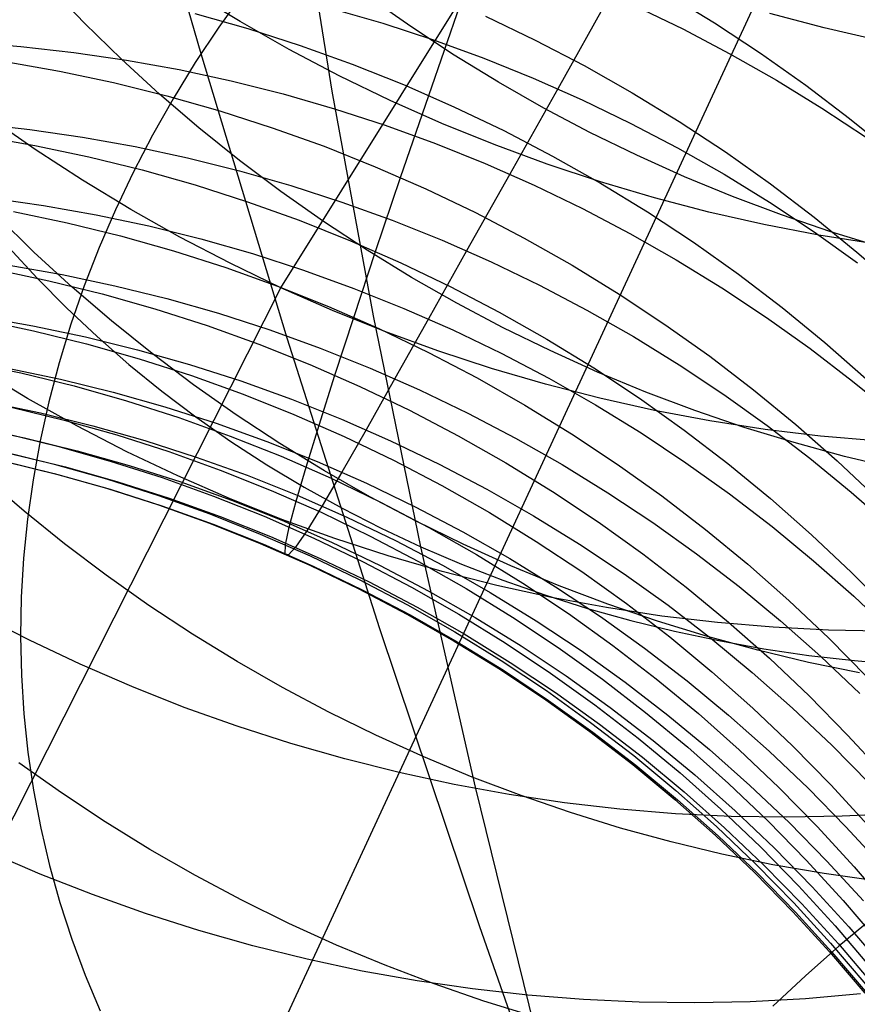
# Model space of a CAD drawing. Header units: millimetres. Extents: x 119 to 175.9, y -203.1 to -153.8.
# Tile 312 of 377: x 159.8 to 160.4, y -162.6 to -161.9. Entities that reach past the tile are written whole.
import ezdxf

# ---------------------------------------------------------------- set-up
doc = ezdxf.new("R2010")
doc.units = ezdxf.units.MM
doc.header["$MEASUREMENT"] = 0
doc.layers.add('Layer 01', color=5, linetype='Continuous', true_color=0x0000ff)

msp = doc.modelspace()

# ---------------------------------------------------------------- linework, layer by layer
at = {"layer": 'Layer 01'}
for p, q in [((159.96646, -162.07378, 45.38349), (160.22055, -161.66618, 46.65215)), ((159.90787, -161.90216, 23.43795), (159.84979, -161.6982, 23.1213)), ((160.38878, -161.70367, 24.88089), (159.75253, -163.07921, 28.13188)), ((160.004, -161.9296, 20.84122), (159.97842, -161.76954, 20.53105)), ((159.82248, -161.87984, 25.93765), (159.79634, -161.85261, 25.94422)), ((159.93646, -161.87863, 45.80619), (159.90107, -161.85702, 45.80607)), ((159.93913, -161.85703, 23.46152), (159.92089, -161.88266, 23.44823)), ((160.06156, -161.88227, 25.5739), (160.0304, -161.86036, 25.57732)), ((160.20801, -161.85886, 31.01931), (160.16943, -161.92783, 31.30787)), ((160.24973, -161.85838, 38.98758), (160.2843, -161.87949, 38.98961)), ((160.00358, -161.86889, 31.30009), (160.04115, -161.8798, 31.30242)), ((160.07484, -161.93273, 38.33949), (160.0979, -161.86641, 38.66037)), ((160.22582, -161.86694, 31.01977), (160.26104, -161.88399, 31.02042)), ((159.90321, -161.87267, 38.33926), (159.94212, -161.88373, 38.33882)), ((159.97253, -161.89908, 45.8058), (159.93646, -161.87863, 45.80619)), ((160.11638, -161.8747, 38.66076), (160.15289, -161.8922, 38.66177)), ((160.2843, -161.87949, 38.98961), (160.31813, -161.90174, 38.99198)), ((160.36472, -161.88315, 46.20479), (160.32485, -161.8726, 46.20962)), ((159.84955, -161.90626, 25.9316), (159.82248, -161.87984, 25.93765)), ((159.92089, -161.88266, 23.44823), (159.90365, -161.90872, 23.43446)), ((159.94212, -161.88373, 38.33882), (159.98062, -161.89612, 38.33866)), ((160.04115, -161.8798, 31.30242), (160.07835, -161.89197, 31.30441)), ((160.09344, -161.9032, 25.57103), (160.06156, -161.88227, 25.5739)), ((160.26104, -161.88399, 31.02042), (160.29567, -161.9022, 31.02068)), ((160.40486, -161.89237, 46.19946), (160.36472, -161.88315, 46.20479)), ((159.73679, -161.89381, 31.57687), (159.77573, -161.89681, 31.58071)), ((160.07835, -161.89197, 31.30441), (160.11513, -161.90539, 31.30605)), ((160.15289, -161.8922, 38.66177), (160.18878, -161.91092, 38.66309)), ((159.77573, -161.89681, 31.58071), (159.81458, -161.90115, 31.58427)), ((159.81458, -161.90115, 31.58427), (159.85327, -161.90681, 31.58754)), ((160.00924, -161.91835, 45.80489), (159.97253, -161.89908, 45.8058)), ((159.98062, -161.89612, 38.33866), (160.01868, -161.9098, 38.33878)), ((159.76431, -161.90796, 38.02142), (159.80407, -161.91496, 38.0203)), ((159.87752, -161.93184, 25.92606), (159.84955, -161.90626, 25.9316)), ((159.85327, -161.90681, 31.58754), (159.89178, -161.91379, 31.59052)), ((159.97093, -162.1108, 23.75057), (159.90787, -161.90216, 23.43795)), ((160.126, -161.92313, 25.5687), (160.09344, -161.9032, 25.57103)), ((160.11513, -161.90539, 31.30605), (160.15145, -161.92005, 31.30735)), ((160.29567, -161.9022, 31.02068), (160.32967, -161.92156, 31.02056)), ((160.31813, -161.90174, 38.99198), (160.35116, -161.92511, 38.99466)), ((159.80407, -161.91496, 38.0203), (159.84358, -161.92331, 38.01943)), ((159.90365, -161.90872, 23.43446), (159.88743, -161.93518, 23.42024)), ((159.89178, -161.91379, 31.59052), (159.93005, -161.92207, 31.59321)), ((160.01868, -161.9098, 38.33878), (160.05626, -161.92477, 38.33919)), ((160.18878, -161.91092, 38.66309), (160.22401, -161.93084, 38.6647)), ((159.93005, -161.92207, 31.59321), (159.96803, -161.93166, 31.59559)), ((160.04655, -161.93641, 45.80347), (160.00924, -161.91835, 45.80489)), ((160.15145, -161.92005, 31.30735), (160.18727, -161.93592, 31.30831)), ((160.32967, -161.92156, 31.02056), (160.36302, -161.94204, 31.02005)), ((159.84358, -161.92331, 38.01943), (159.88279, -161.93302, 38.01882)), ((160.03421, -162.09435, 21.1485), (160.004, -161.9296, 20.84122)), ((160.05626, -161.92477, 38.33919), (160.09329, -161.94101, 38.33987)), ((160.15919, -161.94204, 25.56692), (160.126, -161.92313, 25.5687)), ((160.16943, -161.92783, 31.30787), (160.13422, -161.9905, 31.60257)), ((160.35116, -161.92511, 38.99466), (160.38337, -161.94958, 38.99766)), ((159.88743, -161.93518, 23.42024), (159.87224, -161.96201, 23.40557)), ((159.90636, -161.95657, 25.92105), (159.87752, -161.93184, 25.92606)), ((159.88279, -161.93302, 38.01882), (159.92164, -161.94405, 38.01846)), ((159.96803, -161.93166, 31.59559), (160.00568, -161.94253, 31.59768)), ((160.0844, -161.95324, 45.80154), (160.04655, -161.93641, 45.80347)), ((160.05419, -161.99298, 38.01918), (160.07484, -161.93273, 38.33949)), ((160.18727, -161.93592, 31.30831), (160.22254, -161.95298, 31.30891)), ((160.22401, -161.93084, 38.6647), (160.25852, -161.95195, 38.66662)), ((159.92164, -161.94405, 38.01846), (159.9601, -161.95641, 38.01835)), ((160.00568, -161.94253, 31.59768), (160.04296, -161.95467, 31.59946)), ((160.09329, -161.94101, 38.33987), (160.12975, -161.9585, 38.34083)), ((160.19299, -161.95989, 25.56569), (160.15919, -161.94204, 25.56692)), ((160.36302, -161.94204, 31.02005), (160.39565, -161.96362, 31.01916)), ((159.78621, -161.97241, 45.38357), (159.75228, -161.94872, 45.38204)), ((160.38337, -161.94958, 38.99766), (160.41471, -161.97511, 39.00097)), ((159.74327, -161.95345, 31.88591), (159.78222, -161.95771, 31.88902)), ((159.78222, -161.95771, 31.88902), (159.82102, -161.96329, 31.89188)), ((159.93602, -161.9804, 25.91658), (159.90636, -161.95657, 25.92105)), ((159.9601, -161.95641, 38.01835), (159.99811, -161.97007, 38.01849)), ((160.04296, -161.95467, 31.59946), (160.07982, -161.96807, 31.60094)), ((160.12275, -161.96882, 45.7991), (160.0844, -161.95324, 45.80154)), ((160.12975, -161.9585, 38.34083), (160.16559, -161.97721, 38.34207)), ((160.22254, -161.95298, 31.30891), (160.25722, -161.97122, 31.30917)), ((160.25852, -161.95195, 38.66662), (160.29229, -161.9742, 38.66884)), ((159.74636, -161.9624, 37.69993), (159.78608, -161.96937, 37.69897)), ((159.82102, -161.96329, 31.89188), (159.85962, -161.97021, 31.89448)), ((159.87224, -161.96201, 23.40557), (159.8581, -161.98918, 23.39047)), ((160.22735, -161.97668, 25.56501), (160.19299, -161.95989, 25.56569)), ((159.78608, -161.96937, 37.69897), (159.82554, -161.97769, 37.69823)), ((159.8209, -161.995, 45.38458), (159.78621, -161.97241, 45.38357)), ((159.85962, -161.97021, 31.89448), (159.89798, -161.97844, 31.89683)), ((159.99811, -161.97007, 38.01849), (160.03563, -161.98502, 38.01889)), ((160.07982, -161.96807, 31.60094), (160.11621, -161.98272, 31.6021)), ((160.16156, -161.98314, 45.79615), (160.12275, -161.96882, 45.7991)), ((160.25722, -161.97122, 31.30917), (160.29128, -161.99062, 31.30908)), ((159.82554, -161.97769, 37.69823), (159.8647, -161.98736, 37.69772)), ((159.89798, -161.97844, 31.89683), (159.93606, -161.98798, 31.89891)), ((159.96647, -162.00331, 25.91264), (159.93602, -161.9804, 25.91658)), ((160.16559, -161.97721, 38.34207), (160.20076, -161.99713, 38.34358)), ((160.26222, -161.99238, 25.56489), (160.22735, -161.97668, 25.56501)), ((160.29229, -161.9742, 38.66884), (160.32527, -161.99758, 38.67135)), ((159.8647, -161.98736, 37.69772), (159.90351, -161.99837, 37.69743)), ((160.03563, -161.98502, 38.01889), (160.07262, -162.00124, 38.01954)), ((160.11621, -161.98272, 31.6021), (160.15209, -161.99859, 31.60296)), ((160.20077, -161.99617, 45.7927), (160.16156, -161.98314, 45.79615)), ((159.85631, -162.01646, 45.38507), (159.8209, -161.995, 45.38458)), ((159.8581, -161.98918, 23.39047), (159.84503, -162.01665, 23.37497)), ((159.93606, -161.98798, 31.89891), (159.9738, -161.99882, 31.90073)), ((160.03588, -162.04722, 37.6982), (160.05419, -161.99298, 38.01918)), ((160.13422, -161.9905, 31.60257), (160.10259, -162.04674, 31.905)), ((160.29757, -162.00697, 25.56532), (160.26222, -161.99238, 25.56489)), ((160.29128, -161.99062, 31.30908), (160.32466, -162.01114, 31.30864)), ((159.90351, -161.99837, 37.69743), (159.94191, -162.01071, 37.69737)), ((159.9738, -161.99882, 31.90073), (160.01115, -162.01093, 31.90229)), ((160.07262, -162.00124, 38.01954), (160.10902, -162.01872, 38.02044)), ((160.15209, -161.99859, 31.60296), (160.18742, -162.01567, 31.60351)), ((160.20076, -161.99713, 38.34358), (160.23522, -162.01823, 38.34537)), ((160.24035, -162.0079, 45.78875), (160.20077, -161.99617, 45.7927)), ((160.32527, -161.99758, 38.67135), (160.35742, -162.02205, 38.67416)), ((159.75348, -162.00791, 32.20428), (159.79238, -162.01343, 32.20674)), ((159.99768, -162.02527, 25.90925), (159.96647, -162.00331, 25.91264)), ((160.28025, -162.01831, 45.7843), (160.24035, -162.0079, 45.78875)), ((160.33336, -162.02043, 25.5663), (160.29757, -162.00697, 25.56532)), ((159.79238, -162.01343, 32.20674), (159.83108, -162.0203, 32.20897)), ((159.84503, -162.01665, 23.37497), (159.83305, -162.0444, 23.35909)), ((159.89241, -162.03676, 45.38506), (159.85631, -162.01646, 45.38507)), ((159.94191, -162.01071, 37.69737), (159.97987, -162.02435, 37.69753)), ((160.01115, -162.01093, 31.90229), (160.04809, -162.02432, 31.90357)), ((160.18742, -162.01567, 31.60351), (160.22216, -162.03393, 31.60375)), ((160.32466, -162.01114, 31.30864), (160.35733, -162.03277, 31.30785)), ((159.78536, -162.04762, 26.26228), (159.75824, -162.02114, 26.26831)), ((159.77038, -162.01784, 37.37578), (159.8098, -162.02613, 37.37517)), ((159.83108, -162.0203, 32.20897), (159.86953, -162.02849, 32.21099)), ((160.10902, -162.01872, 38.02044), (160.1448, -162.03742, 38.02159)), ((160.23522, -162.01823, 38.34537), (160.26893, -162.04048, 38.34743)), ((160.32041, -162.02739, 45.77937), (160.28025, -162.01831, 45.7843)), ((160.36953, -162.03275, 25.56784), (160.33336, -162.02043, 25.5663)), ((160.35742, -162.02205, 38.67416), (160.3887, -162.04759, 38.67726)), ((159.8098, -162.02613, 37.37517), (159.8489, -162.03578, 37.37475)), ((159.86953, -162.02849, 32.21099), (159.90769, -162.03799, 32.21277)), ((159.97987, -162.02435, 37.69753), (160.01734, -162.03928, 37.69792)), ((160.0296, -162.04625, 25.9064), (159.99768, -162.02527, 25.90925)), ((160.04809, -162.02432, 31.90357), (160.08455, -162.03896, 31.90459)), ((160.36078, -162.03514, 45.77396), (160.32041, -162.02739, 45.77937)), ((159.8489, -162.03578, 37.37475), (159.88766, -162.04676, 37.37454)), ((159.92914, -162.05587, 45.38453), (159.89241, -162.03676, 45.38506)), ((159.90769, -162.03799, 32.21277), (159.94551, -162.0488, 32.21433)), ((160.1448, -162.03742, 38.02159), (160.17992, -162.05733, 38.02299)), ((160.22216, -162.03393, 31.60375), (160.25626, -162.05336, 31.60368)), ((160.35733, -162.03277, 31.30785), (160.38924, -162.05548, 31.30672)), ((160.40133, -162.04154, 45.76807), (160.36078, -162.03514, 45.77396)), ((160.40605, -162.04391, 25.56993), (160.36953, -162.03275, 25.56784)), ((159.76705, -162.04417, 21.6143), (159.78765, -162.0667, 21.599)), ((159.83305, -162.0444, 23.35909), (159.82217, -162.07239, 23.34283)), ((160.01734, -162.03928, 37.69792), (160.05428, -162.05548, 37.69853)), ((160.08455, -162.03896, 31.90459), (160.1205, -162.05483, 31.90534)), ((160.26893, -162.04048, 38.34743), (160.30185, -162.06387, 38.34976)), ((159.81336, -162.07327, 26.25678), (159.78536, -162.04762, 26.26228)), ((159.88766, -162.04676, 37.37454), (159.92601, -162.05907, 37.37452)), ((159.94551, -162.0488, 32.21433), (159.98294, -162.0609, 32.21566)), ((160.01985, -162.09554, 37.37533), (160.03588, -162.04722, 37.6982)), ((160.06221, -162.06623, 25.90411), (160.0296, -162.04625, 25.9064)), ((160.10259, -162.04674, 31.905), (160.07456, -162.0967, 32.21798)), ((160.3887, -162.04759, 38.67726), (160.41907, -162.07417, 38.68064)), ((159.76725, -162.05731, 32.53233), (159.80603, -162.06414, 32.53423)), ((159.92601, -162.05907, 37.37452), (159.96392, -162.07269, 37.37469)), ((159.96646, -162.07378, 45.38349), (159.92914, -162.05587, 45.38453)), ((160.05428, -162.05548, 37.69853), (160.09063, -162.07294, 37.69937)), ((160.1205, -162.05483, 31.90534), (160.15589, -162.07192, 31.90581)), ((160.17992, -162.05733, 38.02299), (160.21433, -162.07843, 38.02464)), ((160.25626, -162.05336, 31.60368), (160.28968, -162.07393, 31.6033)), ((159.75692, -162.06042, 37.04949), (159.79628, -162.06869, 37.049)), ((159.78765, -162.0667, 21.599), (159.80917, -162.08854, 21.58398)), ((159.80603, -162.06414, 32.53423), (159.84457, -162.0723, 32.53594)), ((159.98294, -162.0609, 32.21566), (160.01995, -162.07428, 32.21676)), ((160.09546, -162.08519, 25.90237), (160.06221, -162.06623, 25.90411)), ((160.30185, -162.06387, 38.34976), (160.33394, -162.08835, 38.35236)), ((159.68847, -162.62394, 43.73653), (159.96646, -162.07378, 45.38349)), ((159.79628, -162.06869, 37.049), (159.83534, -162.07831, 37.04868)), ((159.82217, -162.07239, 23.34283), (159.81241, -162.10058, 23.32623)), ((159.84224, -162.09806, 26.25181), (159.81336, -162.07327, 26.25678)), ((159.84457, -162.0723, 32.53594), (159.88281, -162.08178, 32.53746)), ((159.96392, -162.07269, 37.37469), (160.00134, -162.0876, 37.37507)), ((160.00433, -162.09047, 45.38193), (159.96646, -162.07378, 45.38349)), ((160.01995, -162.07428, 32.21676), (160.05648, -162.08891, 32.21763)), ((160.09063, -162.07294, 37.69937), (160.12636, -162.09164, 37.70043)), ((160.15589, -162.07192, 31.90581), (160.19068, -162.09021, 31.90602)), ((160.28968, -162.07393, 31.6033), (160.32239, -162.09561, 31.6026)), ((159.83534, -162.07831, 37.04868), (159.87404, -162.08927, 37.04853)), ((159.88281, -162.08178, 32.53746), (159.92071, -162.09257, 32.53879)), ((160.21433, -162.07843, 38.02464), (160.24798, -162.10068, 38.02654)), ((159.80917, -162.08854, 21.58398), (159.83159, -162.10966, 21.56925)), ((160.00134, -162.0876, 37.37507), (160.03822, -162.10379, 37.37564)), ((160.05648, -162.08891, 32.21763), (160.0925, -162.10479, 32.21827)), ((160.1293, -162.1031, 25.90118), (160.09546, -162.08519, 25.90237)), ((160.33394, -162.08835, 38.35236), (160.36517, -162.1139, 38.35522)), ((159.74558, -162.09485, 32.86716), (159.78445, -162.10165, 32.86875)), ((159.87404, -162.08927, 37.04853), (159.91234, -162.10156, 37.04855)), ((159.92071, -162.09257, 32.53879), (159.95821, -162.10466, 32.53992)), ((160.04271, -162.1059, 45.37987), (160.00433, -162.09047, 45.38193)), ((160.00605, -162.13798, 37.04933), (160.01985, -162.09554, 37.37533)), ((160.06903, -162.26372, 21.45277), (160.03421, -162.09435, 21.1485)), ((160.12636, -162.09164, 37.70043), (160.16142, -162.11154, 37.70171)), ((160.19068, -162.09021, 31.90602), (160.22483, -162.10966, 31.90595)), ((160.32239, -162.09561, 31.6026), (160.35434, -162.11839, 31.6016)), ((159.74564, -162.09715, 36.71903), (159.78496, -162.10539, 36.71866)), ((159.78445, -162.10165, 32.86875), (159.82306, -162.10979, 32.87019)), ((159.81241, -162.10058, 23.32623), (159.80377, -162.12894, 23.30929)), ((159.87194, -162.12195, 26.24738), (159.84224, -162.09806, 26.25181)), ((159.91234, -162.10156, 37.04855), (159.9502, -162.11516, 37.04873)), ((160.07456, -162.0967, 32.21798), (160.05, -162.14047, 32.54189)), ((160.16371, -162.11993, 25.90056), (160.1293, -162.1031, 25.90118)), ((160.24798, -162.10068, 38.02654), (160.28085, -162.12407, 38.02868)), ((159.78496, -162.10539, 36.71866), (159.82396, -162.11499, 36.71843)), ((159.82306, -162.10979, 32.87019), (159.86137, -162.11926, 32.87147)), ((159.83159, -162.10966, 21.56925), (159.85489, -162.13004, 21.55483)), ((159.95821, -162.10466, 32.53992), (159.99529, -162.11804, 32.54086)), ((160.03822, -162.10379, 37.37564), (160.07452, -162.12124, 37.3764)), ((160.08153, -162.12007, 45.3773), (160.04271, -162.1059, 45.37987)), ((160.0925, -162.10479, 32.21827), (160.12795, -162.12189, 32.21867)), ((160.22483, -162.10966, 31.90595), (160.2583, -162.13027, 31.90561)), ((159.82396, -162.11499, 36.71843), (159.86261, -162.12593, 36.71834)), ((159.9502, -162.11516, 37.04873), (159.98757, -162.13005, 37.04909)), ((160.03896, -162.32403, 24.05903), (159.97093, -162.1108, 23.75057)), ((160.16142, -162.11154, 37.70171), (160.19577, -162.13263, 37.70321)), ((160.36517, -162.1139, 38.35522), (160.39548, -162.1405, 38.35835)), ((159.86137, -162.11926, 32.87147), (159.89934, -162.13004, 32.87259)), ((159.90243, -162.14492, 26.24349), (159.87194, -162.12195, 26.24738)), ((159.99529, -162.11804, 32.54086), (160.03189, -162.13268, 32.5416)), ((160.07452, -162.12124, 37.3764), (160.1102, -162.13992, 37.37736)), ((160.12077, -162.13296, 45.37422), (160.08153, -162.12007, 45.3773)), ((160.12795, -162.12189, 32.21867), (160.1628, -162.1402, 32.21883)), ((160.19863, -162.13568, 25.90049), (160.16371, -162.11993, 25.90056)), ((160.28085, -162.12407, 38.02868), (160.31288, -162.14856, 38.03106)), ((160.35434, -162.11839, 31.6016), (160.38549, -162.14222, 31.60029)), ((159.73651, -162.12806, 36.38285), (159.77577, -162.13628, 36.38259)), ((159.80377, -162.12894, 23.30929), (159.79627, -162.15744, 23.29205)), ((159.85489, -162.13004, 21.55483), (159.87902, -162.14966, 21.54075)), ((159.86261, -162.12593, 36.71834), (159.90086, -162.13819, 36.71839)), ((159.89934, -162.13004, 32.87259), (159.93692, -162.14213, 32.87354)), ((159.98757, -162.13005, 37.04909), (160.02439, -162.14623, 37.04961)), ((160.2583, -162.13027, 31.90561), (160.29105, -162.152, 31.90499)), ((159.7806, -162.15494, 44.96719), (159.74517, -162.13363, 44.96635)), ((159.76624, -162.13278, 33.211), (159.80493, -162.1409, 33.21219)), ((159.77577, -162.13628, 36.38259), (159.81472, -162.14586, 36.38245)), ((159.90086, -162.13819, 36.71839), (159.93866, -162.15177, 36.71858)), ((159.99443, -162.17457, 36.71913), (160.00605, -162.13798, 37.04933)), ((160.03189, -162.13268, 32.5416), (160.06797, -162.14857, 32.54214)), ((160.16036, -162.14455, 45.37065), (160.12077, -162.13296, 45.37422)), ((160.19577, -162.13263, 37.70321), (160.22937, -162.15488, 37.70493)), ((160.23403, -162.15032, 25.90098), (160.19863, -162.13568, 25.90049)), ((159.80493, -162.1409, 33.21219), (159.84331, -162.15037, 33.21325)), ((159.81472, -162.14586, 36.38245), (159.85332, -162.15677, 36.38241)), ((159.93368, -162.16694, 26.24014), (159.90243, -162.14492, 26.24349)), ((159.93692, -162.14213, 32.87354), (159.97407, -162.15551, 32.87434)), ((160.02439, -162.14623, 37.04961), (160.06064, -162.16366, 37.0503)), ((160.05, -162.14047, 32.54189), (160.02887, -162.17796, 32.87522)), ((160.1102, -162.13992, 37.37736), (160.1452, -162.15982, 37.37852)), ((160.20027, -162.15483, 45.36658), (160.16036, -162.14455, 45.37065)), ((160.1628, -162.1402, 32.21883), (160.197, -162.15969, 32.21877)), ((160.38549, -162.14222, 31.60029), (160.41581, -162.16709, 31.59867)), ((159.84331, -162.15037, 33.21325), (159.88136, -162.16115, 33.21419)), ((159.87902, -162.14966, 21.54075), (159.90398, -162.16849, 21.52701)), ((159.93866, -162.15177, 36.71858), (159.97597, -162.16665, 36.71891)), ((160.06797, -162.14857, 32.54214), (160.10348, -162.16569, 32.54248)), ((160.26987, -162.16383, 25.90203), (160.23403, -162.15032, 25.90098)), ((160.29105, -162.152, 31.90499), (160.32303, -162.17483, 31.90411)), ((160.31288, -162.14856, 38.03106), (160.34405, -162.17412, 38.03368)), ((159.75134, -162.15747, 33.55919), (159.7901, -162.16559, 33.56015)), ((159.8167, -162.1751, 44.96752), (159.7806, -162.15494, 44.96719)), ((159.79627, -162.15744, 23.29205), (159.78991, -162.18604, 23.27452)), ((159.85332, -162.15677, 36.38241), (159.89151, -162.16902, 36.38249)), ((159.88136, -162.16115, 33.21419), (159.919, -162.17324, 33.21499)), ((159.97407, -162.15551, 32.87434), (160.01073, -162.17016, 32.87497)), ((160.1452, -162.15982, 37.37852), (160.1795, -162.1809, 37.37986)), ((160.197, -162.15969, 32.21877), (160.23052, -162.18033, 32.21847)), ((160.24044, -162.16378, 45.36202), (160.20027, -162.15483, 45.36658)), ((160.22937, -162.15488, 37.70493), (160.26218, -162.17827, 37.70687)), ((159.76871, -162.16133, 36.04011), (159.80761, -162.17089, 36.04005)), ((159.7901, -162.16559, 33.56015), (159.82856, -162.17505, 33.56102)), ((159.96565, -162.18798, 26.23735), (159.93368, -162.16694, 26.24014)), ((159.97597, -162.16665, 36.71891), (160.01275, -162.1828, 36.71938)), ((160.06064, -162.16366, 37.0503), (160.09626, -162.18233, 37.05116)), ((160.10348, -162.16569, 32.54248), (160.13839, -162.18402, 32.54262)), ((160.28083, -162.1714, 45.35697), (160.24044, -162.16378, 45.36202)), ((160.30609, -162.1762, 25.90363), (160.26987, -162.16383, 25.90203)), ((159.80761, -162.17089, 36.04005), (159.84615, -162.18178, 36.04007)), ((159.85345, -162.19407, 44.96733), (159.8167, -162.1751, 44.96752)), ((159.82856, -162.17505, 33.56102), (159.86667, -162.18584, 33.56178)), ((159.89151, -162.16902, 36.38249), (159.92926, -162.18258, 36.38268)), ((159.90398, -162.16849, 21.52701), (159.92971, -162.18651, 21.51364)), ((159.919, -162.17324, 33.21499), (159.95621, -162.18663, 33.21565)), ((159.98495, -162.20535, 36.38318), (159.99443, -162.17457, 36.71913)), ((160.01073, -162.17016, 32.87497), (160.04687, -162.18607, 32.87543)), ((160.32139, -162.17767, 45.35144), (160.28083, -162.1714, 45.35697)), ((160.32303, -162.17483, 31.90411), (160.35421, -162.19873, 31.90295)), ((160.34405, -162.17412, 38.03368), (160.3743, -162.20073, 38.03653)), ((159.73964, -162.17574, 33.91192), (159.77847, -162.18387, 33.91269)), ((159.76388, -162.18047, 35.69154), (159.80272, -162.19001, 35.69157)), ((159.84615, -162.18178, 36.04007), (159.88429, -162.19401, 36.04018)), ((159.92926, -162.18258, 36.38268), (159.96652, -162.19744, 36.38298)), ((160.02887, -162.17796, 32.87522), (160.01111, -162.2091, 33.2164)), ((160.01275, -162.1828, 36.71938), (160.04894, -162.20022, 36.71999)), ((160.09626, -162.18233, 37.05116), (160.13121, -162.20221, 37.05218)), ((160.1795, -162.1809, 37.37986), (160.21305, -162.20315, 37.3814)), ((160.23052, -162.18033, 32.21847), (160.2633, -162.20211, 32.21793)), ((160.26218, -162.17827, 37.70687), (160.29416, -162.20277, 37.70902)), ((160.34266, -162.18741, 25.90579), (160.30609, -162.1762, 25.90363)), ((160.36207, -162.18259, 45.34544), (160.32139, -162.17767, 45.35144)), ((160.40282, -162.18616, 45.33897), (160.36207, -162.18259, 45.34544)), ((159.77847, -162.18387, 33.91269), (159.81699, -162.19333, 33.91337)), ((159.78991, -162.18604, 23.27452), (159.7847, -162.21472, 23.25672)), ((159.80272, -162.19001, 35.69157), (159.8412, -162.20089, 35.69165)), ((159.86667, -162.18584, 33.56178), (159.90438, -162.19794, 33.56245)), ((159.92971, -162.18651, 21.51364), (159.9562, -162.2037, 21.50065)), ((159.95621, -162.18663, 33.21565), (159.99294, -162.20129, 33.21619)), ((159.9983, -162.20802, 26.23511), (159.96565, -162.18798, 26.23735)), ((160.04687, -162.18607, 32.87543), (160.08244, -162.20321, 32.87573)), ((160.13839, -162.18402, 32.54262), (160.17264, -162.20354, 32.54257)), ((160.37953, -162.19745, 25.9085), (160.34266, -162.18741, 25.90579)), ((159.76144, -162.19358, 35.33864), (159.80022, -162.20309, 35.33877)), ((159.76991, -162.19575, 34.2683), (159.8085, -162.20523, 34.26883)), ((159.81699, -162.19333, 33.91337), (159.85517, -162.20413, 33.91399)), ((159.89078, -162.21184, 44.96664), (159.85345, -162.19407, 44.96733)), ((159.88429, -162.19401, 36.04018), (159.92198, -162.20755, 36.04037)), ((159.76154, -162.20055, 34.98282), (159.80025, -162.21005, 34.98307)), ((159.76431, -162.2013, 34.62549), (159.80297, -162.21078, 34.62587)), ((159.80022, -162.20309, 35.33877), (159.83864, -162.21395, 35.33894)), ((159.8412, -162.20089, 35.69165), (159.87928, -162.21309, 35.6918)), ((159.85517, -162.20413, 33.91399), (159.89295, -162.21624, 33.91453)), ((159.90438, -162.19794, 33.56245), (159.94166, -162.21134, 33.563)), ((159.9562, -162.2037, 21.50065), (159.98341, -162.22003, 21.48805)), ((159.96652, -162.19744, 36.38298), (160.00324, -162.21357, 36.3834)), ((159.99294, -162.20129, 33.21619), (160.02914, -162.21722, 33.21659)), ((160.04894, -162.20022, 36.71999), (160.08451, -162.21887, 36.72074)), ((160.08244, -162.20321, 32.87573), (160.1174, -162.22157, 32.87586)), ((160.13121, -162.20221, 37.05218), (160.16546, -162.22328, 37.05336)), ((160.17264, -162.20354, 32.54257), (160.2062, -162.22422, 32.54231)), ((160.21305, -162.20315, 37.3814), (160.2458, -162.22653, 37.38312)), ((160.2633, -162.20211, 32.21793), (160.29533, -162.22499, 32.21716)), ((160.29416, -162.20277, 37.70902), (160.32527, -162.22834, 37.71138)), ((160.35421, -162.19873, 31.90295), (160.38455, -162.22368, 31.90153)), ((160.3743, -162.20073, 38.03653), (160.40362, -162.22835, 38.03961)), ((160.41666, -162.2063, 25.91176), (160.37953, -162.19745, 25.9085)), ((159.80025, -162.21005, 34.98307), (159.83862, -162.22089, 34.98333)), ((159.80297, -162.21078, 34.62587), (159.84127, -162.22161, 34.62624)), ((159.8085, -162.20523, 34.26883), (159.84674, -162.21604, 34.26931)), ((159.92198, -162.20755, 36.04037), (159.95918, -162.22239, 36.04064)), ((159.94166, -162.21134, 33.563), (159.97845, -162.22602, 33.56346)), ((159.97758, -162.23029, 36.04081), (159.98495, -162.20535, 36.38318)), ((160.01111, -162.2091, 33.2164), (159.99664, -162.23384, 33.56365)), ((160.03159, -162.22703, 26.23343), (159.9983, -162.20802, 26.23511)), ((159.77809, -162.23769, 26.57787), (159.74918, -162.21284, 26.58277)), ((159.7847, -162.21472, 23.25672), (159.78066, -162.24342, 23.23868)), ((159.83864, -162.21395, 35.33894), (159.87667, -162.22614, 35.33914)), ((159.84674, -162.21604, 34.26931), (159.88459, -162.22817, 34.26975)), ((159.87928, -162.21309, 35.6918), (159.91692, -162.22661, 35.69201)), ((159.92866, -162.22839, 44.96543), (159.89078, -162.21184, 44.96664)), ((159.89295, -162.21624, 33.91453), (159.93028, -162.22966, 33.915)), ((160.00324, -162.21357, 36.3834), (160.03937, -162.23097, 36.38392)), ((160.02914, -162.21722, 33.21659), (160.06477, -162.23439, 33.21685)), ((160.08451, -162.21887, 36.72074), (160.11941, -162.23874, 36.72162)), ((159.83862, -162.22089, 34.98333), (159.87658, -162.23305, 34.9836)), ((159.84127, -162.22161, 34.62624), (159.87917, -162.23375, 34.62658)), ((159.87667, -162.22614, 35.33914), (159.91424, -162.23963, 35.33937)), ((159.95918, -162.22239, 36.04064), (159.99584, -162.2385, 36.041)), ((159.97845, -162.22602, 33.56346), (160.01471, -162.24197, 33.56381)), ((159.98341, -162.22003, 21.48805), (160.01131, -162.23549, 21.47586)), ((160.1174, -162.22157, 32.87586), (160.15171, -162.24112, 32.87582)), ((160.16546, -162.22328, 37.05336), (160.19895, -162.24553, 37.05471)), ((160.2062, -162.22422, 32.54231), (160.23904, -162.24605, 32.54186)), ((160.29533, -162.22499, 32.21716), (160.32654, -162.24896, 32.21616)), ((160.38455, -162.22368, 31.90153), (160.41402, -162.24963, 31.89984)), ((159.87658, -162.23305, 34.9836), (159.9141, -162.24653, 34.98387)), ((159.88459, -162.22817, 34.26975), (159.92198, -162.2416, 34.27013)), ((159.91692, -162.22661, 35.69201), (159.95406, -162.24142, 35.69227)), ((159.96704, -162.24369, 44.96372), (159.92866, -162.22839, 44.96543)), ((159.93028, -162.22966, 33.915), (159.96713, -162.24436, 33.91539)), ((159.97244, -162.24931, 35.69242), (159.97758, -162.23029, 36.04081)), ((160.06548, -162.245, 26.23231), (160.03159, -162.22703, 26.23343)), ((160.03937, -162.23097, 36.38392), (160.07488, -162.24961, 36.38456)), ((160.2458, -162.22653, 37.38312), (160.27772, -162.25103, 37.38504)), ((160.32527, -162.22834, 37.71138), (160.35547, -162.25495, 37.71395)), ((159.80782, -162.26165, 26.5735), (159.77809, -162.23769, 26.57787)), ((159.87917, -162.23375, 34.62658), (159.91663, -162.24721, 34.6269)), ((159.91424, -162.23963, 35.33937), (159.95133, -162.25443, 35.33963)), ((159.99664, -162.23384, 33.56365), (159.98536, -162.25219, 33.91555)), ((159.99584, -162.2385, 36.041), (160.03193, -162.25588, 36.04145)), ((160.01131, -162.23549, 21.47586), (160.03986, -162.25006, 21.4641)), ((160.06477, -162.23439, 33.21685), (160.09979, -162.25277, 33.21698)), ((160.11941, -162.23874, 36.72162), (160.15359, -162.2598, 36.72264)), ((159.78066, -162.24342, 23.23868), (159.77777, -162.27212, 23.22041)), ((159.9141, -162.24653, 34.98387), (159.95113, -162.2613, 34.98414)), ((159.91663, -162.24721, 34.6269), (159.9536, -162.26195, 34.6272)), ((159.92198, -162.2416, 34.27013), (159.9589, -162.25632, 34.27047)), ((159.95406, -162.24142, 35.69227), (159.99067, -162.25752, 35.69259)), ((160.00588, -162.25772, 44.9615), (159.96704, -162.24369, 44.96372)), ((159.96713, -162.24436, 33.91539), (160.00345, -162.26033, 33.9157)), ((160.01471, -162.24197, 33.56381), (160.05039, -162.25916, 33.56406)), ((160.09993, -162.26189, 26.23175), (160.06548, -162.245, 26.23231)), ((160.15171, -162.24112, 32.87582), (160.18532, -162.26184, 32.87562)), ((160.19895, -162.24553, 37.05471), (160.23165, -162.2689, 37.05622)), ((160.23904, -162.24605, 32.54186), (160.2711, -162.26898, 32.54121)), ((159.95133, -162.25443, 35.33963), (159.98788, -162.2705, 35.33993)), ((159.96968, -162.2623, 35.33978), (159.97244, -162.24931, 35.69242)), ((159.98536, -162.25219, 33.91555), (159.97715, -162.26416, 34.27062)), ((160.03986, -162.25006, 21.4641), (160.06903, -162.26372, 21.45277)), ((160.07488, -162.24961, 36.38456), (160.10973, -162.26946, 36.3853)), ((160.09979, -162.25277, 33.21698), (160.13415, -162.27236, 33.21698)), ((160.27772, -162.25103, 37.38504), (160.30878, -162.2766, 37.38713)), ((160.32654, -162.24896, 32.21616), (160.35691, -162.27397, 32.21493)), ((160.35547, -162.25495, 37.71395), (160.38473, -162.28258, 37.71672)), ((159.83835, -162.28469, 26.56968), (159.80782, -162.26165, 26.5735)), ((159.95113, -162.2613, 34.98414), (159.98762, -162.27734, 34.98442)), ((159.9536, -162.26195, 34.6272), (159.99004, -162.27797, 34.62748)), ((159.9589, -162.25632, 34.27047), (159.99527, -162.27232, 34.27076)), ((159.96944, -162.26916, 34.98428), (159.96968, -162.2623, 35.33978)), ((159.99067, -162.25752, 35.69259), (160.0267, -162.27487, 35.69297)), ((160.00345, -162.26033, 33.9157), (160.0392, -162.27755, 33.91594)), ((160.04512, -162.27048, 44.95877), (160.00588, -162.25772, 44.9615)), ((160.03193, -162.25588, 36.04145), (160.06738, -162.27449, 36.04197)), ((160.05039, -162.25916, 33.56406), (160.08546, -162.27758, 33.5642)), ((160.1349, -162.27769, 26.23175), (160.09993, -162.26189, 26.23175)), ((160.15359, -162.2598, 36.72264), (160.18703, -162.28203, 36.7238)), ((160.18532, -162.26184, 32.87562), (160.2182, -162.28371, 32.87525)), ((159.97189, -162.2698, 34.62735), (159.96944, -162.26916, 34.98428)), ((159.97715, -162.26416, 34.27062), (159.97189, -162.2698, 34.62735)), ((160.10903, -162.44008, 21.75806), (160.06903, -162.26372, 21.45277)), ((160.06903, -162.26372, 21.45277), (160.09879, -162.27645, 21.4419)), ((160.10973, -162.26946, 36.3853), (160.14386, -162.29051, 36.38615)), ((160.23165, -162.2689, 37.05622), (160.26352, -162.29339, 37.05789)), ((160.2711, -162.26898, 32.54121), (160.30235, -162.293, 32.54036)), ((159.77777, -162.27212, 23.22041), (159.77606, -162.30079, 23.20195)), ((159.98788, -162.2705, 35.33993), (160.02385, -162.28782, 35.34025)), ((159.99527, -162.27232, 34.27076), (160.03108, -162.28957, 34.27101)), ((160.0267, -162.27487, 35.69297), (160.0621, -162.29347, 35.6934)), ((160.08472, -162.28194, 44.95555), (160.04512, -162.27048, 44.95877)), ((160.06738, -162.27449, 36.04197), (160.10217, -162.29433, 36.04258)), ((160.09879, -162.27645, 21.4419), (160.1291, -162.28825, 21.4315)), ((160.13415, -162.27236, 33.21698), (160.16781, -162.29312, 33.21684)), ((160.30878, -162.2766, 37.38713), (160.33892, -162.30322, 37.38941)), ((160.35691, -162.27397, 32.21493), (160.3864, -162.3, 32.21346)), ((159.98762, -162.27734, 34.98442), (160.02354, -162.29464, 34.98471)), ((159.99004, -162.27797, 34.62748), (160.0259, -162.29525, 34.62774)), ((160.0392, -162.27755, 33.91594), (160.07433, -162.296, 33.9161)), ((160.12464, -162.29208, 44.95182), (160.08472, -162.28194, 44.95555)), ((160.08546, -162.27758, 33.5642), (160.11988, -162.2972, 33.56423)), ((160.17035, -162.29239, 26.23231), (160.1349, -162.27769, 26.23175)), ((160.18703, -162.28203, 36.7238), (160.21968, -162.3054, 36.72509)), ((160.2182, -162.28371, 32.87525), (160.25031, -162.3067, 32.87472)), ((160.38473, -162.28258, 37.71672), (160.41301, -162.31119, 37.7197)), ((159.86964, -162.30678, 26.5664), (159.83835, -162.28469, 26.56968)), ((160.02385, -162.28782, 35.34025), (160.0592, -162.30639, 35.34061)), ((160.03108, -162.28957, 34.27101), (160.06626, -162.30804, 34.2712)), ((160.1291, -162.28825, 21.4315), (160.15992, -162.29908, 21.42158)), ((160.14386, -162.29051, 36.38615), (160.17725, -162.31272, 36.38712)), ((160.02354, -162.29464, 34.98471), (160.05883, -162.31318, 34.985)), ((160.0259, -162.29525, 34.62774), (160.06114, -162.31376, 34.62797)), ((160.0621, -162.29347, 35.6934), (160.09684, -162.31327, 35.69389)), ((160.07433, -162.296, 33.9161), (160.10879, -162.31565, 33.91618)), ((160.10217, -162.29433, 36.04258), (160.13625, -162.31535, 36.04327)), ((160.11988, -162.2972, 33.56423), (160.15359, -162.318, 33.56416)), ((160.16482, -162.30091, 44.94761), (160.12464, -162.29208, 44.95182)), ((160.16781, -162.29312, 33.21684), (160.20074, -162.31503, 33.21656)), ((160.20623, -162.30595, 26.23343), (160.17035, -162.29239, 26.23231)), ((160.26352, -162.29339, 37.05789), (160.29451, -162.31896, 37.05971)), ((160.30235, -162.293, 32.54036), (160.33275, -162.31808, 32.53931)), ((159.77606, -162.30079, 23.20195), (159.77551, -162.32939, 23.1833)), ((160.15992, -162.29908, 21.42158), (160.19122, -162.30895, 21.41214)), ((160.20522, -162.3084, 44.94291), (160.16482, -162.30091, 44.94761)), ((160.21968, -162.3054, 36.72509), (160.25149, -162.32988, 36.72651)), ((160.33892, -162.30322, 37.38941), (160.36812, -162.33086, 37.39187)), ((160.3864, -162.3, 32.21346), (160.41498, -162.32702, 32.21177)), ((159.90165, -162.32789, 26.56368), (159.86964, -162.30678, 26.5664)), ((160.0592, -162.30639, 35.34061), (160.09388, -162.32617, 35.34099)), ((160.06626, -162.30804, 34.2712), (160.10078, -162.32773, 34.27134)), ((160.17725, -162.31272, 36.38712), (160.20984, -162.33607, 36.38818)), ((160.19122, -162.30895, 21.41214), (160.22295, -162.31784, 21.40321)), ((160.24578, -162.31456, 44.93772), (160.20522, -162.3084, 44.94291)), ((160.2425, -162.31837, 26.23511), (160.20623, -162.30595, 26.23343)), ((160.25031, -162.3067, 32.87472), (160.2816, -162.33077, 32.87402)), ((159.782, -162.33232, 44.55352), (159.74526, -162.31348, 44.55339)), ((160.05883, -162.31318, 34.985), (160.09346, -162.33293, 34.98529)), ((160.06114, -162.31376, 34.62797), (160.09571, -162.33348, 34.62819)), ((160.09684, -162.31327, 35.69389), (160.13086, -162.33428, 35.69444)), ((160.10879, -162.31565, 33.91618), (160.14256, -162.33649, 33.91619)), ((160.13625, -162.31535, 36.04327), (160.16959, -162.33755, 36.04405)), ((160.15359, -162.318, 33.56416), (160.18657, -162.33995, 33.56398)), ((160.20074, -162.31503, 33.21656), (160.23288, -162.33806, 33.21615)), ((160.22295, -162.31784, 21.40321), (160.25508, -162.32574, 21.39479)), ((160.27912, -162.32963, 26.23735), (160.2425, -162.31837, 26.23511)), ((160.28646, -162.31936, 44.93206), (160.24578, -162.31456, 44.93772)), ((160.32721, -162.32281, 44.92593), (160.28646, -162.31936, 44.93206)), ((160.29451, -162.31896, 37.05971), (160.32461, -162.34559, 37.06169)), ((160.33275, -162.31808, 32.53931), (160.36227, -162.34419, 32.53807)), ((160.11192, -162.54174, 24.36319), (160.03896, -162.32403, 24.05903)), ((160.09388, -162.32617, 35.34099), (160.12786, -162.34715, 35.34141)), ((160.25508, -162.32574, 21.39479), (160.28758, -162.33264, 21.38689)), ((160.36798, -162.32489, 44.91934), (160.32721, -162.32281, 44.92593)), ((160.40873, -162.32562, 44.9123), (160.36798, -162.32489, 44.91934)), ((159.77551, -162.32939, 23.1833), (159.77614, -162.35788, 23.1645)), ((159.81934, -162.34996, 44.55314), (159.782, -162.33232, 44.55352)), ((159.93433, -162.348, 26.56152), (159.90165, -162.32789, 26.56368)), ((160.09346, -162.33293, 34.98529), (160.12738, -162.35388, 34.98559)), ((160.09571, -162.33348, 34.62819), (160.12958, -162.35439, 34.62838)), ((160.10078, -162.32773, 34.27134), (160.13459, -162.34861, 34.27143)), ((160.13086, -162.33428, 35.69444), (160.16414, -162.35644, 35.69504)), ((160.25149, -162.32988, 36.72651), (160.28244, -162.35545, 36.72806)), ((160.31603, -162.33972, 26.24015), (160.27912, -162.32963, 26.23735)), ((160.2816, -162.33077, 32.87402), (160.31204, -162.35591, 32.87316)), ((160.28758, -162.33264, 21.38689), (160.3204, -162.33853, 21.37953)), ((160.36812, -162.33086, 37.39187), (160.39635, -162.35948, 37.3945)), ((160.14256, -162.33649, 33.91619), (160.17558, -162.35848, 33.91612)), ((160.16959, -162.33755, 36.04405), (160.20213, -162.36088, 36.0449)), ((160.18657, -162.33995, 33.56398), (160.21876, -162.36303, 33.5637)), ((160.20984, -162.33607, 36.38818), (160.2416, -162.36054, 36.38936)), ((160.23288, -162.33806, 33.21615), (160.26422, -162.3622, 33.21561)), ((160.35321, -162.34863, 26.24349), (160.31603, -162.33972, 26.24015)), ((160.3204, -162.33853, 21.37953), (160.3535, -162.3434, 21.37271)), ((159.96766, -162.36708, 26.55992), (159.93433, -162.348, 26.56152)), ((160.12786, -162.34715, 35.34141), (160.16108, -162.36929, 35.34185)), ((160.13459, -162.34861, 34.27143), (160.16767, -162.37064, 34.27148)), ((160.32461, -162.34559, 37.06169), (160.35375, -162.37322, 37.06382)), ((160.3906, -162.35634, 26.24738), (160.35321, -162.34863, 26.24349)), ((160.3535, -162.3434, 21.37271), (160.38684, -162.34725, 21.36644)), ((160.36227, -162.34419, 32.53807), (160.39088, -162.37128, 32.53663)), ((160.38684, -162.34725, 21.36644), (160.42038, -162.35007, 21.36072)), ((159.85722, -162.36637, 44.55225), (159.81934, -162.34996, 44.55314)), ((160.12738, -162.35388, 34.98559), (160.16055, -162.37598, 34.98589)), ((160.12958, -162.35439, 34.62838), (160.1627, -162.37646, 34.62854)), ((160.28244, -162.35545, 36.72806), (160.31248, -162.38206, 36.72974)), ((160.31204, -162.35591, 32.87316), (160.34159, -162.38208, 32.87214)), ((159.77614, -162.35788, 23.1645), (159.77793, -162.38624, 23.14556)), ((160.16414, -162.35644, 35.69504), (160.19663, -162.37975, 35.69569)), ((160.17558, -162.35848, 33.91612), (160.20782, -162.38161, 33.91597)), ((160.20213, -162.36088, 36.0449), (160.23384, -162.38533, 36.04583)), ((160.21876, -162.36303, 33.5637), (160.25013, -162.38721, 33.56332)), ((160.2416, -162.36054, 36.38936), (160.2725, -162.38609, 36.39063)), ((160.26422, -162.3622, 33.21561), (160.29469, -162.38739, 33.21493)), ((159.8956, -162.38154, 44.55085), (159.85722, -162.36637, 44.55225)), ((160.0016, -162.38511, 26.55888), (159.96766, -162.36708, 26.55992)), ((160.16108, -162.36929, 35.34185), (160.19352, -162.39256, 35.34232)), ((160.16767, -162.37064, 34.27148), (160.19996, -162.39381, 34.27147)), ((160.16055, -162.37598, 34.98589), (160.19294, -162.39923, 34.98619)), ((160.1627, -162.37646, 34.62854), (160.19504, -162.39966, 34.62869)), ((160.35375, -162.37322, 37.06382), (160.38192, -162.40185, 37.06611)), ((159.93444, -162.39545, 44.54896), (159.8956, -162.38154, 44.55085)), ((160.19663, -162.37975, 35.69569), (160.22829, -162.40417, 35.6964)), ((160.20782, -162.38161, 33.91597), (160.23924, -162.40584, 33.91575)), ((160.31248, -162.38206, 36.72974), (160.34157, -162.40969, 36.73154)), ((160.34159, -162.38208, 32.87214), (160.37022, -162.40925, 32.87095)), ((159.77793, -162.38624, 23.14556), (159.78089, -162.41442, 23.12651)), ((160.03609, -162.40206, 26.5584), (160.0016, -162.38511, 26.55888)), ((160.23384, -162.38533, 36.04583), (160.26468, -162.41086, 36.04684)), ((160.25013, -162.38721, 33.56332), (160.28065, -162.41247, 33.56283)), ((160.2725, -162.38609, 36.39063), (160.30248, -162.41269, 36.39201)), ((160.29469, -162.38739, 33.21493), (160.32428, -162.41363, 33.21412)), ((159.97368, -162.40808, 44.54655), (159.93444, -162.39545, 44.54896)), ((160.19294, -162.39923, 34.98619), (160.2245, -162.42358, 34.98649)), ((160.19352, -162.39256, 35.34232), (160.22513, -162.41695, 35.34282)), ((160.19996, -162.39381, 34.27147), (160.23142, -162.41808, 34.27142)), ((160.0711, -162.41793, 26.55848), (160.03609, -162.40206, 26.5584)), ((160.19504, -162.39966, 34.62869), (160.22655, -162.42398, 34.62881)), ((160.22829, -162.40417, 35.6964), (160.25908, -162.42968, 35.69716)), ((160.23924, -162.40584, 33.91575), (160.2698, -162.43114, 33.91545)), ((160.38192, -162.40185, 37.06611), (160.40908, -162.43142, 37.06854)), ((160.01329, -162.41941, 44.54365), (159.97368, -162.40808, 44.54655)), ((160.26468, -162.41086, 36.04684), (160.29462, -162.43744, 36.04793)), ((160.28065, -162.41247, 33.56283), (160.31028, -162.43876, 33.56223)), ((160.30248, -162.41269, 36.39201), (160.33153, -162.44032, 36.39349)), ((160.32428, -162.41363, 33.21412), (160.35294, -162.44086, 33.21318)), ((160.34157, -162.40969, 36.73154), (160.36969, -162.43831, 36.73348)), ((160.37022, -162.40925, 32.87095), (160.39789, -162.43739, 32.8696)), ((159.78089, -162.41442, 23.12651), (159.78502, -162.4424, 23.10737)), ((160.0532, -162.42944, 44.54025), (160.01329, -162.41941, 44.54365)), ((160.10659, -162.43268, 26.55913), (160.0711, -162.41793, 26.55848)), ((160.22513, -162.41695, 35.34282), (160.25587, -162.44243, 35.34335)), ((160.23142, -162.41808, 34.27142), (160.26203, -162.44343, 34.27131)), ((159.80561, -162.44432, 26.88789), (159.77429, -162.42216, 26.89107)), ((160.2245, -162.42358, 34.98649), (160.2552, -162.44902, 34.9868)), ((160.22655, -162.42398, 34.62881), (160.2572, -162.44938, 34.6289)), ((160.09338, -162.43814, 44.53636), (160.0532, -162.42944, 44.54025)), ((160.14251, -162.4463, 26.56034), (160.10659, -162.43268, 26.55913)), ((160.25908, -162.42968, 35.69716), (160.28897, -162.45623, 35.69797)), ((160.2698, -162.43114, 33.91545), (160.29947, -162.45749, 33.91507)), ((159.78502, -162.4424, 23.10737), (159.7903, -162.47013, 23.08817)), ((160.13378, -162.44552, 44.53198), (160.09338, -162.43814, 44.53636)), ((160.15375, -162.62103, 22.05999), (160.10903, -162.44008, 21.75806)), ((160.25587, -162.44243, 35.34335), (160.28571, -162.46895, 35.3439)), ((160.29462, -162.43744, 36.04793), (160.32361, -162.46504, 36.04909)), ((160.31028, -162.43876, 33.56223), (160.33897, -162.46606, 33.56154)), ((160.33153, -162.44032, 36.39349), (160.3596, -162.46892, 36.39507)), ((160.35294, -162.44086, 33.21318), (160.38064, -162.46907, 33.21211)), ((160.36969, -162.43831, 36.73348), (160.3968, -162.46789, 36.73553)), ((159.83765, -162.46551, 26.88527), (159.80561, -162.44432, 26.88789)), ((160.17434, -162.45156, 44.52712), (160.13378, -162.44552, 44.53198)), ((160.17882, -162.45878, 26.56211), (160.14251, -162.4463, 26.56034)), ((160.2552, -162.44902, 34.9868), (160.28499, -162.4755, 34.98711)), ((160.2572, -162.44938, 34.6289), (160.28695, -162.47582, 34.62898)), ((160.26203, -162.44343, 34.27131), (160.29173, -162.46983, 34.27116)), ((160.21502, -162.45625, 44.52178), (160.17434, -162.45156, 44.52712)), ((160.25577, -162.45958, 44.51598), (160.21502, -162.45625, 44.52178)), ((160.28897, -162.45623, 35.69797), (160.31792, -162.48381, 35.69884)), ((160.21548, -162.4701, 26.56444), (160.17882, -162.45878, 26.56211)), ((160.29654, -162.46156, 44.50971), (160.25577, -162.45958, 44.51598)), ((160.33727, -162.46219, 44.50298), (160.29654, -162.46156, 44.50971)), ((160.29947, -162.45749, 33.91507), (160.3282, -162.48484, 33.91462)), ((160.37794, -162.46145, 44.49581), (160.33727, -162.46219, 44.50298)), ((160.41847, -162.45935, 44.48819), (160.37794, -162.46145, 44.49581)), ((159.7903, -162.47013, 23.08817), (159.79674, -162.49759, 23.06893)), ((159.87037, -162.48569, 26.8832), (159.83765, -162.46551, 26.88527)), ((160.25244, -162.48024, 26.56733), (160.21548, -162.4701, 26.56444)), ((160.28571, -162.46895, 35.3439), (160.31462, -162.49649, 35.34448)), ((160.29173, -162.46983, 34.27116), (160.3205, -162.49724, 34.27095)), ((160.32361, -162.46504, 36.04909), (160.35163, -162.49363, 36.05033)), ((160.33897, -162.46606, 33.56154), (160.36671, -162.49433, 33.56074)), ((160.3596, -162.46892, 36.39507), (160.38666, -162.49849, 36.39675)), ((160.38064, -162.46907, 33.21211), (160.40735, -162.49822, 33.21091)), ((160.28499, -162.4755, 34.98711), (160.31385, -162.50301, 34.98742)), ((160.28695, -162.47582, 34.62898), (160.31577, -162.50328, 34.62902)), ((159.90374, -162.50484, 26.8817), (159.87037, -162.48569, 26.8832)), ((160.28967, -162.4892, 26.57077), (160.25244, -162.48024, 26.56733)), ((160.31792, -162.48381, 35.69884), (160.3459, -162.51237, 35.69975)), ((160.3282, -162.48484, 33.91462), (160.35597, -162.51318, 33.9141)), ((159.78982, -162.50385, 44.14237), (159.75194, -162.48756, 44.14297)), ((160.3271, -162.49696, 26.57476), (160.28967, -162.4892, 26.57077)), ((159.79674, -162.49759, 23.06893), (159.80432, -162.52474, 23.04966)), ((160.31462, -162.49649, 35.34448), (160.34255, -162.52502, 35.34509)), ((160.3205, -162.49724, 34.27095), (160.34831, -162.52563, 34.2707)), ((160.3647, -162.50351, 26.57929), (160.3271, -162.49696, 26.57476)), ((160.35163, -162.49363, 36.05033), (160.37864, -162.52318, 36.05164)), ((160.36671, -162.49433, 33.56074), (160.39344, -162.52355, 33.55984)), ((160.38666, -162.49849, 36.39675), (160.41267, -162.52897, 36.39852)), ((159.8282, -162.5189, 44.14127), (159.78982, -162.50385, 44.14237)), ((159.9377, -162.52295, 26.88076), (159.90374, -162.50484, 26.8817)), ((160.31385, -162.50301, 34.98742), (160.34174, -162.5315, 34.98773)), ((160.31577, -162.50328, 34.62902), (160.34361, -162.53172, 34.62905)), ((160.40243, -162.50885, 26.58436), (160.3647, -162.50351, 26.57929)), ((160.3459, -162.51237, 35.69975), (160.37286, -162.54189, 35.70071)), ((160.35597, -162.51318, 33.9141), (160.38273, -162.54246, 33.91349)), ((159.86703, -162.53269, 44.13966), (159.8282, -162.5189, 44.14127)), ((159.80432, -162.52474, 23.04966), (159.81303, -162.55156, 23.0304)), ((159.97223, -162.53997, 26.88038), (159.9377, -162.52295, 26.88076)), ((160.34255, -162.52502, 35.34509), (160.36947, -162.5545, 35.34572)), ((160.34831, -162.52563, 34.2707), (160.37511, -162.55497, 34.2704)), ((160.37864, -162.52318, 36.05164), (160.40461, -162.55364, 36.05302)), ((159.90626, -162.5452, 44.13756), (159.86703, -162.53269, 44.13966)), ((160.34174, -162.5315, 34.98773), (160.36862, -162.56094, 34.98804)), ((160.34361, -162.53172, 34.62905), (160.37045, -162.56111, 34.62905)), ((160.40081, -162.53576, 24.77793), (160.37548, -162.55681, 24.76891)), ((160.00728, -162.55591, 26.88056), (159.97223, -162.53997, 26.88038)), ((160.18978, -162.76386, 24.66293), (160.11192, -162.54174, 24.36319)), ((160.37286, -162.54189, 35.70071), (160.39878, -162.57232, 35.70172)), ((160.38273, -162.54246, 33.91349), (160.40847, -162.57265, 33.91282)), ((159.94586, -162.55642, 44.13495), (159.90626, -162.5452, 44.13756)), ((159.81303, -162.55156, 23.0304), (159.82288, -162.578, 23.01117)), ((159.98577, -162.56633, 44.13186), (159.94586, -162.55642, 44.13495)), ((160.04281, -162.57073, 26.88131), (160.00728, -162.55591, 26.88056)), ((160.37548, -162.55681, 24.76891), (160.35092, -162.57846, 24.75921)), ((160.36947, -162.5545, 35.34572), (160.39535, -162.5849, 35.34637)), ((160.37511, -162.55497, 34.2704), (160.40088, -162.58522, 34.27005)), ((160.36862, -162.56094, 34.98804), (160.39446, -162.59129, 34.98835)), ((160.37045, -162.56111, 34.62905), (160.39626, -162.59142, 34.62903)), ((160.02594, -162.57492, 44.12827), (159.98577, -162.56633, 44.13186)), ((160.07877, -162.58442, 26.88263), (160.04281, -162.57073, 26.88131)), ((159.82288, -162.578, 23.01117), (159.83383, -162.60404, 22.99199)), ((160.06633, -162.58219, 44.1242), (160.02594, -162.57492, 44.12827)), ((160.35092, -162.57846, 24.75921), (160.32717, -162.60069, 24.74886)), ((160.10688, -162.58811, 44.11964), (160.06633, -162.58219, 44.1242)), ((160.11512, -162.59696, 26.8845), (160.07877, -162.58442, 26.88263)), ((160.14755, -162.5927, 44.11461), (160.10688, -162.58811, 44.11964)), ((160.18829, -162.59593, 44.10911), (160.14755, -162.5927, 44.11461)), ((160.39131, -162.59175, 44.0748), (160.35096, -162.5953, 44.08254)), ((160.15182, -162.60833, 26.88694), (160.11512, -162.59696, 26.8845)), ((160.22905, -162.5978, 44.10314), (160.18829, -162.59593, 44.10911)), ((160.26978, -162.59832, 44.09672), (160.22905, -162.5978, 44.10314)), ((160.31044, -162.59749, 44.08985), (160.26978, -162.59832, 44.09672)), ((160.35096, -162.5953, 44.08254), (160.31044, -162.59749, 44.08985))]:
    msp.add_line(p, q, dxfattribs=at)

doc.saveas('drawing.dxf')
